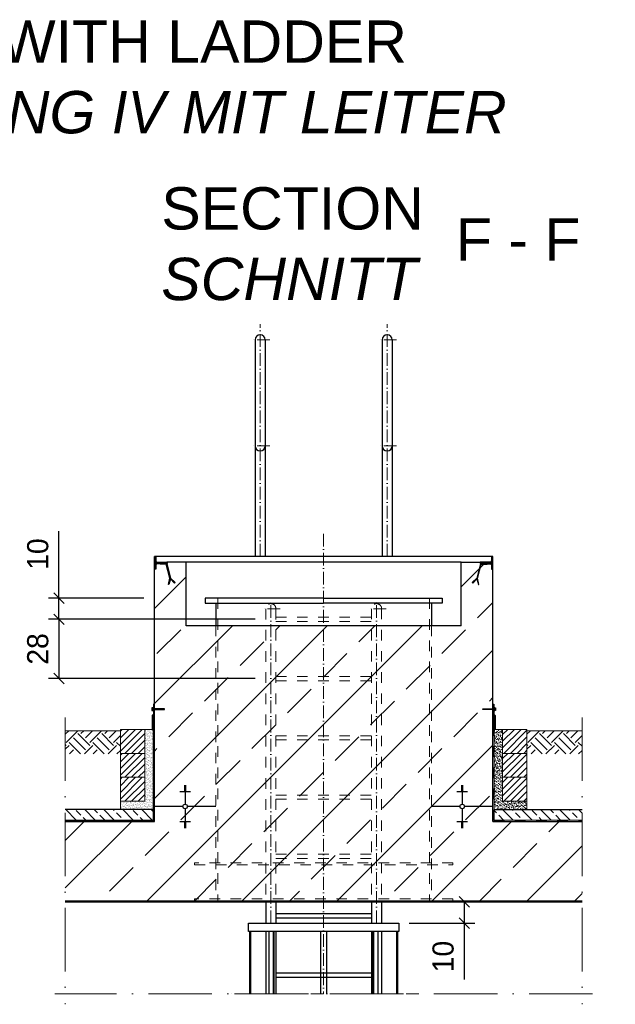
# Model space of a CAD drawing. Header units: millimetres. Extents: x -14064 to 10606674, y -83552 to 74051.
# Tile 395 of 656: x 25726 to 28543, y -26552 to -21900. Entities that reach past the tile are written whole.
import ezdxf

# ---------------------------------------------------------------- set-up
doc = ezdxf.new("R2010")
doc.units = ezdxf.units.MM
doc.linetypes.add('ACAD_ISO10W100', pattern=[18, 12, -3, 0, -3])
doc.linetypes.add('JIS_02_1.0', pattern=[2, 1, -1])
doc.layers.add('0_0_1_im Papierbereich gezeichnet', color=7, linetype='Continuous')
doc.layers.add('Bemaßung', color=7, linetype='Continuous', lineweight=9)
doc.layers.add('Beschriftung', color=7, linetype='Continuous', lineweight=9)
doc.styles.add('LBB3.5M1000', font='isocp.shx', dxfattribs={"height": 3.5})
doc.dimstyles.new('DIN', dxfattribs={"dimtxt": 2.5, "dimasz": 2.5, "dimexe": 1.25, "dimexo": 0.625, "dimtad": 1, "dimtih": 1, "dimdec": 4, "dimdsep": 46, "dimlunit": 6, "dimtxsty": 'Standard', "dimcen": 2.5, "dimadec": 0, "dimazin": 0, "dimtfac": 1, "dimtdec": 4, "dimtmove": 0, "dimatfit": 3, "dimfxl": 0, "dimtvp": 1, "dimtolj": 1, "dimtzin": 0, "dimarcsym": 0})
pattern_1 = [(135, (-84081.936, 22340.61), (-44.90128, -44.90128), []), (135, (-84081.936, 22385.514), (-44.90128, -44.90128), [31.75, -15.875])]
pattern_2 = [(45, (-83854.6077, 20418.383), (-2.24506403, 2.24506403), [])]
pattern_3 = [(37.5, (-98989.254, 12501.338), (-0.4000078, 12.2353309), [0, -9.652, 0, -10.795, 0, -10.31875]), (7.5, (-98989.254, 12501.338), (11.238082, 17.9206275), [0, -5.207, 0, -8.6995, 0, -3.33375]), (327.5, (-98997.065, 12501.338), (19.77480926, 0.0359296), [0, -3.175, 0, -11.43, 0, -14.9225]), (317.5, (-98997.065, 12501.338), (19.0889113, 5.573233), [0, -1.5875, 0, -7.493, 0, -8.5725])]
pattern_4 = [(45, (-68149.1534, 12376.5773), (-0.898025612, 0.898025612), [])]
pattern_5 = [(45, (-68149.153, 12170.114), (-15.715448, 15.715448), [])]
pattern_6 = [(45, (-68149.153, 12283.114), (-15.715448, 15.715448), [])]
pattern_7 = [(45, (-68149.153, 12396.114), (-15.715448, 15.715448), [])]

# ---------------------------------------------------------------- blocks, each defined once
blk = doc.blocks.new('_Oblique')
at = {"color": 0, "linetype": 'ByBlock', "lineweight": -2}
blk.add_line((-0.5, -0.5), (0.5, 0.5), dxfattribs=at)
blk = doc.blocks.new('*D101')
at = {"layer": 'Bemaßung', "color": 0, "lineweight": -2, "transparency": 16777216}
for p, q in [((25912.2, -24633.1), (25912.2, -24316.5)), ((26313.6, -24633.1), (25862.2, -24633.1)), ((25912.2, -24733.1), (25912.2, -24633.1)), ((26313.6, -24733.1), (25862.2, -24733.1)), ((25912.2, -24733.1), (25912.2, -24783.1))]:
    blk.add_line(p, q, dxfattribs=at)
at = {"layer": 'DEFPOINTS', "color": 0, "transparency": 16777216}
for p in [(25912.2, -24633.1), (26363.6, -24633.1), (26363.6, -24733.1)]:
    blk.add_point(p, dxfattribs=at)
at = {"layer": 'Bemaßung', "color": 0, "lineweight": -2, "transparency": 16777216, "xscale": 50, "yscale": 50, "zscale": 50}
for p, rotation in [((25912.2, -24633.1), 270), ((25912.2, -24733.1), 90)]:
    blk.add_blockref('_Oblique', p, dxfattribs=dict(at, rotation=rotation))
at = {"layer": 'Bemaßung', "color": 0, "transparency": 16777216, "insert": (25812.2, -24424.8), "char_height": 100, "attachment_point": 5, "rotation": 90}
blk.add_mtext('\\A1;10', dxfattribs=at)
blk = doc.blocks.new('*D102')
at = {"layer": 'Bemaßung', "color": 0, "lineweight": -2, "transparency": 16777216}
for p, q in [((26839.4, -24733.1), (25862.2, -24733.1)), ((25912.2, -24733.1), (25912.2, -25013.1)), ((26839.4, -25013.1), (25862.2, -25013.1))]:
    blk.add_line(p, q, dxfattribs=at)
at = {"layer": 'DEFPOINTS', "color": 0, "transparency": 16777216}
for p in [(26889.4, -24733.1), (25912.2, -25013.1), (26889.4, -25013.1)]:
    blk.add_point(p, dxfattribs=at)
at = {"layer": 'Bemaßung', "color": 0, "lineweight": -2, "transparency": 16777216, "xscale": 50, "yscale": 50, "zscale": 50}
for p, rotation in [((25912.2, -24733.1), 90), ((25912.2, -25013.1), 270)]:
    blk.add_blockref('_Oblique', p, dxfattribs=dict(at, rotation=rotation))
at = {"layer": 'Bemaßung', "color": 0, "transparency": 16777216, "insert": (25812.2, -24873.1), "char_height": 100, "attachment_point": 5, "rotation": 90}
blk.add_mtext('\\A1;28', dxfattribs=at)
blk = doc.blocks.new('*D103')
at = {"layer": 'Bemaßung', "color": 0, "lineweight": -2, "transparency": 16777216}
for p, q in [((27568.6, -26068.1), (27878.6, -26068.1)), ((27828.6, -26068.1), (27828.6, -26168.1)), ((27568.6, -26168.1), (27878.6, -26168.1)), ((27828.6, -26168.1), (27828.6, -26434.8))]:
    blk.add_line(p, q, dxfattribs=at)
at = {"layer": 'DEFPOINTS', "color": 0, "transparency": 16777216}
for p in [(27518.6, -26068.1), (27828.6, -26068.1), (27518.6, -26168.1)]:
    blk.add_point(p, dxfattribs=at)
at = {"layer": 'Bemaßung', "color": 0, "lineweight": -2, "transparency": 16777216, "xscale": 50, "yscale": 50, "zscale": 50}
for p, rotation in [((27828.6, -26068.1), 90), ((27828.6, -26168.1), 270)]:
    blk.add_blockref('_Oblique', p, dxfattribs=dict(at, rotation=rotation))
at = {"layer": 'Bemaßung', "color": 0, "transparency": 16777216, "insert": (27728.6, -26326.5), "char_height": 100, "attachment_point": 5, "rotation": 90}
blk.add_mtext('\\A1;10', dxfattribs=at)

msp = doc.modelspace()

# ---------------------------------------------------------------- hatches: boundary and pattern name
at = {"lineweight": 9}
h = msp.add_hatch(dxfattribs=at)
h.set_pattern_fill('ANSI33', color=256, scale=50)
h.set_pattern_definition([(45, (-84081.94, 20679.62), (-224.5064, 224.5064), []), (45, (-83857.43, 20679.62), (-224.5064, 224.5064), [158.75, -79.375])])
edge = h.paths.add_edge_path()
edge.add_arc((27905.55306, -24465.13269), 2, 90, 180)
edge.add_line((27903.55306, -24465.13269), (27903.55306, -24468.13269))
edge.add_arc((27905.55306, -24468.13269), 2, 180, 270)
edge.add_line((27905.55306, -24470.13269), (27949.55306, -24470.13269))
edge.add_arc((27949.55306, -24477.13269), 7, 0, 90, ccw=False)
edge.add_line((27956.55306, -24477.13269), (27956.55306, -24493.13269))
edge.add_arc((27960.05306, -24493.13269), 3.5, 180, 270)
edge.add_line((27960.05306, -24496.63269), (27963.55306, -24496.63269))
edge.add_line((27963.55306, -24496.63269), (27963.55306, -25687.62166))
edge.add_line((27963.55306, -25687.62166), (28385.21238, -25687.62166))
edge.add_line((28385.21238, -25687.62166), (28385.21238, -26063.13157))
edge.add_line((28385.21238, -26063.13157), (25941.89374, -26063.13157))
edge.add_line((25941.89374, -26063.13157), (25941.89374, -25687.62166))
edge.add_line((25941.89374, -25687.62166), (26363.55306, -25687.62166))
edge.add_line((26363.55306, -25687.62166), (26363.55306, -24463.13269))
edge.add_line((26363.55306, -24463.13269), (26513.55306, -24463.13269))
edge.add_line((26513.55306, -24463.13269), (26513.55306, -24763.13269))
edge.add_line((26513.55306, -24763.13269), (27813.55306, -24763.13269))
edge.add_line((27813.55306, -24763.13269), (27813.55306, -24463.13269))
edge.add_line((27813.55306, -24463.13269), (27905.55306, -24463.13269))
at = {"lineweight": 5}
h = msp.add_hatch(dxfattribs=at)
h.set_pattern_fill('ANSI31', color=256)
h.set_pattern_definition(pattern_2)
edge = h.paths.add_edge_path()
edge.add_arc((26377.55306, -24477.13269), 7, 90, 180)
edge.add_line((26370.55306, -24477.13269), (26370.55306, -24493.13269))
edge.add_arc((26367.05306, -24493.13269), 3.5, -90, 0, ccw=False)
edge.add_line((26367.05306, -24496.63269), (26363.55306, -24496.63269))
edge.add_line((26363.55306, -24496.63269), (26363.55306, -24436.63269))
edge.add_line((26363.55306, -24436.63269), (26367.05306, -24436.63269))
edge.add_arc((26367.05306, -24440.13269), 3.5, 0, 90, ccw=False)
edge.add_line((26370.55306, -24440.13269), (26370.55306, -24456.13269))
edge.add_arc((26377.55306, -24456.13269), 7, 180, 270)
edge.add_line((26377.55306, -24463.13269), (26421.55306, -24463.13269))
edge.add_arc((26421.55306, -24465.13269), 2, 0, 90, ccw=False)
edge.add_line((26423.55306, -24465.13269), (26423.55306, -24468.13269))
edge.add_arc((26421.55306, -24468.13269), 2, -90, 0, ccw=False)
edge.add_line((26421.55306, -24470.13269), (26377.55306, -24470.13269))
h = msp.add_hatch(color=256)
h.dxf.hatch_style = 1
h.paths.add_polyline_path([(26436.96649, -24539.24749), (26419.25108, -24473.13269), (26390.40207, -24473.13269), (26390.40207, -24470.13269), (26421.55306, -24470.13269), (26439.86426, -24538.47104), (26460.79326, -24559.40004), (26458.67194, -24561.52136), (26439.29586, -24542.14527), (26432.20372, -24568.6135), (26429.30594, -24567.83704)])
h = msp.add_hatch(color=256)
h.dxf.hatch_style = 1
h.paths.add_polyline_path([(27890.13963, -24539.24749), (27907.85504, -24473.13269), (27936.70405, -24473.13269), (27936.70405, -24470.13269), (27905.55306, -24470.13269), (27887.24185, -24538.47104), (27866.31285, -24559.40004), (27868.43417, -24561.52136), (27887.81026, -24542.14527), (27894.9024, -24568.6135), (27897.80017, -24567.83704)])
h = msp.add_hatch(dxfattribs=at)
h.set_pattern_fill('ANSI31', color=256)
h.set_pattern_definition(pattern_2)
edge = h.paths.add_edge_path()
edge.add_arc((27949.55306, -24477.13269), 7, 360, 450, ccw=False)
edge.add_line((27956.55306, -24477.13269), (27956.55306, -24493.13269))
edge.add_arc((27960.05306, -24493.13269), 3.5, 540, 630)
edge.add_line((27960.05306, -24496.63269), (27963.55306, -24496.63269))
edge.add_line((27963.55306, -24496.63269), (27963.55306, -24436.63269))
edge.add_line((27963.55306, -24436.63269), (27960.05306, -24436.63269))
edge.add_arc((27960.05306, -24440.13269), 3.5, 450, 540)
edge.add_line((27956.55306, -24440.13269), (27956.55306, -24456.13269))
edge.add_arc((27949.55306, -24456.13269), 7, 270, 360, ccw=False)
edge.add_line((27949.55306, -24463.13269), (27905.55306, -24463.13269))
edge.add_arc((27905.55306, -24465.13269), 2, 450, 540)
edge.add_line((27903.55306, -24465.13269), (27903.55306, -24468.13269))
edge.add_arc((27905.55306, -24468.13269), 2, 540, 630)
edge.add_line((27905.55306, -24470.13269), (27949.55306, -24470.13269))
h = msp.add_hatch(color=256)
h.dxf.hatch_style = 1
h.paths.add_polyline_path([(26363.55306, -25133.2004), (26358.54566, -25133.2004), (26358.54566, -25155.59469), (26363.54975, -25155.59469)])
h.paths.add_polyline_path([(26363.54975, -25155.59469), (26358.54566, -25155.59469), (26358.54566, -25158.73505), (26363.54928, -25158.73505)])
h.paths.add_polyline_path([(26363.54928, -25158.73505), (26358.54566, -25158.73505), (26358.54566, -25166.5791), (26358.54566, -25181.12934), (26352.55306, -25187.12194), (26352.55306, -25253.55279), (26357.55306, -25253.55279), (26357.55306, -25189.19301), (26363.54566, -25183.2004)])
h = msp.add_hatch(dxfattribs=at)
h.set_pattern_fill('ANSI31', color=256, scale=0.4, style=0)
h.set_pattern_definition(pattern_4)
h.paths.add_polyline_path([(26358.54566, -25158.73505), (26411.05334, -25158.73505), (26411.05334, -25155.59469), (26358.54566, -25155.59469)])
h = msp.add_hatch(dxfattribs=at)
h.set_pattern_fill('ANSI31', color=256, scale=0.4, style=0)
h.set_pattern_definition(pattern_4)
h.paths.add_polyline_path([(27968.56045, -25158.73505), (27916.05278, -25158.73505), (27916.05278, -25155.59469), (27968.56045, -25155.59469)])
h = msp.add_hatch(color=256)
h.dxf.hatch_style = 1
h.paths.add_polyline_path([(27963.55306, -25133.2004), (27968.56045, -25133.2004), (27968.56045, -25155.59469), (27963.55637, -25155.59469)])
h.paths.add_polyline_path([(27963.55637, -25155.59469), (27968.56045, -25155.59469), (27968.56045, -25158.73505), (27963.55683, -25158.73505)])
h.paths.add_polyline_path([(27963.55683, -25158.73505), (27968.56045, -25158.73505), (27968.56045, -25166.5791), (27968.56045, -25181.12934), (27974.55306, -25187.12194), (27974.55306, -25253.55279), (27969.55306, -25253.55279), (27969.55306, -25189.19301), (27963.56045, -25183.2004)])
h = msp.add_hatch()
h.set_pattern_fill('EARTH', color=256, scale=12.5, angle=45, style=0)
h.set_pattern_definition([(45, (2821.61, 12290.294), (7e-15, 112.2532), [79.375, -79.375]), (45, (2800.56, 12311.34), (7e-15, 112.2532), [79.375, -79.375]), (45, (2779.51, 12332.39), (7e-15, 112.2532), [79.375, -79.375]), (135, (2779.51, 12346.42), (-112.2532, 7e-15), [79.375, -79.375]), (135, (2800.56, 12367.47), (-112.2532, 7e-15), [79.375, -79.375]), (135, (2821.61, 12388.516), (-112.2532, 7e-15), [79.375, -79.375])])
h.paths.add_polyline_path([(26202.4738, -25368.57136), (26202.4738, -25341.77342), (26202.4738, -25259.48357), (25941.81448, -25259.48357), (25941.81448, -25368.57136)])
h = msp.add_hatch(dxfattribs=at)
h.set_pattern_fill('ANSI31', color=256, scale=7, style=0)
h.set_pattern_definition(pattern_7)
h.paths.add_polyline_path([(26317.55306, -25253.55279), (26202.55306, -25253.55279), (26202.55306, -25366.55279), (26317.55306, -25366.55279)])
h = msp.add_hatch(dxfattribs=at)
h.set_pattern_fill('ANSI31', color=256, scale=7, style=0)
h.set_pattern_definition(pattern_7)
h.paths.add_polyline_path([(28009.55306, -25253.55279), (28124.55306, -25253.55279), (28124.55306, -25366.55279), (28009.55306, -25366.55279)])
h = msp.add_hatch()
h.set_pattern_fill('EARTH', color=256, scale=12.5, angle=45, style=0)
h.set_pattern_definition([(45, (5004.27, 12290.294), (7e-15, 112.2532), [79.375, -79.375]), (45, (4983.22, 12311.34), (7e-15, 112.2532), [79.375, -79.375]), (45, (4962.17, 12332.39), (7e-15, 112.2532), [79.375, -79.375]), (135, (4962.17, 12346.42), (-112.2532, 7e-15), [79.375, -79.375]), (135, (4983.22, 12367.47), (-112.2532, 7e-15), [79.375, -79.375]), (135, (5004.27, 12388.516), (-112.2532, 7e-15), [79.375, -79.375])])
h.paths.add_polyline_path([(28385.13313, -25368.57136), (28385.13313, -25341.77342), (28385.13313, -25259.48357), (28124.4738, -25259.48357), (28124.4738, -25368.57136)])
h = msp.add_hatch(dxfattribs=at)
h.set_pattern_fill('ANSI31', color=256, scale=7, style=0)
h.set_pattern_definition(pattern_6)
h.paths.add_polyline_path([(26317.55306, -25366.55279), (26202.55306, -25366.55279), (26202.55306, -25479.55279), (26317.55306, -25479.55279)])
h = msp.add_hatch(dxfattribs=at)
h.set_pattern_fill('ANSI31', color=256, scale=7, style=0)
h.set_pattern_definition(pattern_6)
h.paths.add_polyline_path([(28009.55306, -25366.55279), (28124.55306, -25366.55279), (28124.55306, -25479.55279), (28009.55306, -25479.55279)])
h = msp.add_hatch(dxfattribs=at)
h.set_pattern_fill('ANSI31', color=256, scale=7, style=0)
h.set_pattern_definition(pattern_5)
h.paths.add_polyline_path([(26317.55306, -25479.55279), (26202.55306, -25479.55279), (26202.55306, -25592.55279), (26317.55306, -25592.55279)])
h = msp.add_hatch(dxfattribs=at)
h.set_pattern_fill('ANSI31', color=256, scale=7, style=0)
h.set_pattern_definition(pattern_5)
h.paths.add_polyline_path([(28009.55306, -25479.55279), (28124.55306, -25479.55279), (28124.55306, -25592.55279), (28009.55306, -25592.55279)])
at = {"lineweight": 9}
h = msp.add_hatch(dxfattribs=at)
h.set_pattern_fill('ANSI33', color=256, scale=10, angle=90)
h.set_pattern_definition(pattern_1)
h.paths.add_polyline_path([(25941.89374, -25631.69769), (26357.6261, -25631.69769), (26357.63356, -25681.70216), (25941.89374, -25681.70216)])
h = msp.add_hatch(dxfattribs=at)
h.set_pattern_fill('ANSI33', color=256, scale=10, angle=90)
h.set_pattern_definition(pattern_1)
h.paths.add_polyline_path([(28385.21238, -25631.69769), (27969.48002, -25631.69769), (27969.47255, -25681.70216), (28385.21238, -25681.70216)])
at = {"layer": 'Bemaßung', "lineweight": 5}
h = msp.add_hatch(dxfattribs=at)
h.set_pattern_fill('AR-SAND', color=256, scale=0.25)
h.set_pattern_definition(pattern_3)
h.paths.add_polyline_path([(26357.55306, -25253.55279), (26352.55306, -25253.55279), (26317.55306, -25253.55279), (26317.55306, -25366.55279), (26317.55306, -25479.55279), (26317.55306, -25592.55279), (26202.55306, -25592.55279), (26202.5693, -25631.69769), (26357.5693, -25631.69734)])
h = msp.add_hatch(dxfattribs=at)
h.set_pattern_fill('AR-SAND', color=256, scale=0.25)
h.set_pattern_definition(pattern_3)
h.paths.add_polyline_path([(27969.55219, -25253.55209), (27974.55219, -25253.55209), (27974.55094, -25253.55247), (28009.55094, -25253.55247), (28009.55306, -25366.55279), (28009.55306, -25479.55279), (28009.55306, -25592.55279), (28124.55306, -25592.55279), (28124.53681, -25631.69769), (27969.53681, -25631.69734)])

# ---------------------------------------------------------------- linework, layer by layer
at = {"linetype": 'ACAD_ISO10W100', "lineweight": 18, "ltscale": 5}
for p, q in [((26863.55306, -24436.63269), (26863.55306, -23338.98168)), ((27463.55306, -24436.63269), (27463.55306, -23338.98168)), ((26908.47842, -23413.28268), (26818.6277, -23413.28268)), ((27508.47842, -23413.28268), (27418.6277, -23413.28268)), ((26908.47842, -23913.28268), (26818.6277, -23913.28268)), ((27508.47842, -23913.28268), (27418.6277, -23913.28268)), ((27163.55306, -24328.63159), (27163.55306, -26502.06449)), ((26913.55306, -26168.13168), (26913.55306, -24642.35012)), ((27413.55306, -26168.13168), (27413.55306, -24642.35012)), ((26958.47842, -24683.28268), (26868.6277, -24683.28268)), ((27458.47842, -24683.13168), (27368.6277, -24683.13168)), ((27613.55306, -26502.06449), (26713.55306, -26502.06449))]:
    msp.add_line(p, q, dxfattribs=at)
for p, q in [((26839.40306, -23413.13168), (26839.40306, -24436.63269)), ((26887.70306, -23413.13168), (26887.70306, -24436.63269)), ((27439.40306, -23413.13168), (27439.40306, -24436.63269)), ((27487.70306, -23413.13168), (27487.70306, -24436.63269)), ((27963.55306, -24436.63269), (26363.55306, -24436.63269)), ((26513.55306, -24463.13269), (26421.55306, -24463.13269)), ((27813.55306, -24463.13269), (26513.55306, -24463.13269)), ((26513.55306, -24763.13269), (26513.55306, -24463.13269)), ((27813.55306, -24763.13269), (27813.55306, -24463.13269)), ((27813.55306, -24463.13269), (27905.55306, -24463.13269)), ((26363.55306, -25687.62166), (26363.55306, -24496.63269)), ((27963.55306, -25687.62166), (27963.55306, -24496.63269)), ((26653.55306, -24656.13168), (26653.55306, -24763.13269)), ((27673.55306, -24656.13168), (27673.55306, -24763.13269)), ((27813.55306, -24763.13269), (26513.55306, -24763.13269)), ((26503.55306, -25517.70112), (26513.55306, -25517.70112)), ((26503.55306, -25521.22102), (26513.55306, -25521.22102)), ((26503.55306, -25524.74093), (26513.55306, -25524.74093)), ((26503.55306, -25528.26083), (26513.55306, -25528.26083)), ((26503.55306, -25531.78074), (26513.55306, -25531.78074)), ((26503.55306, -25535.30064), (26513.55306, -25535.30064)), ((26503.55306, -25538.82055), (26513.55306, -25538.82055)), ((26508.55306, -25517.3544), (26508.55306, -25607.00187)), ((27813.55306, -25517.70112), (27823.55306, -25517.70112)), ((27813.55306, -25521.22102), (27823.55306, -25521.22102)), ((27813.55306, -25524.74093), (27823.55306, -25524.74093)), ((27813.55306, -25528.26083), (27823.55306, -25528.26083)), ((27813.55306, -25531.78074), (27823.55306, -25531.78074)), ((27813.55306, -25535.30064), (27823.55306, -25535.30064)), ((27813.55306, -25538.82055), (27823.55306, -25538.82055)), ((27818.55306, -25517.3544), (27818.55306, -25607.00187)), ((26483.55306, -25545.86036), (26533.55306, -25545.86036)), ((26503.55306, -25542.34045), (26513.55306, -25542.34045)), ((27793.55306, -25545.86036), (27843.55306, -25545.86036)), ((27813.55306, -25542.34045), (27823.55306, -25542.34045)), ((26357.6261, -25631.69769), (25941.89374, -25631.69769)), ((26498.20053, -25617.3544), (26363.55306, -25617.3544)), ((26508.55306, -25627.70693), (26508.55306, -25717.3544)), ((26653.55306, -25617.3544), (26518.90559, -25617.3544)), ((27808.20053, -25617.3544), (27673.55306, -25617.3544)), ((27818.55306, -25627.70693), (27818.55306, -25717.3544)), ((27963.55306, -25617.3544), (27828.90559, -25617.3544)), ((27969.48002, -25631.69769), (28385.21238, -25631.69769)), ((25941.89374, -25687.62166), (26363.55306, -25687.62166)), ((26363.55306, -25687.62166), (25941.89374, -25687.62166)), ((26483.55306, -25688.84844), (26533.55306, -25688.84844)), ((26503.55306, -25692.36834), (26513.55306, -25692.36834)), ((26503.55306, -25695.88825), (26513.55306, -25695.88825)), ((26503.55306, -25699.40815), (26513.55306, -25699.40815)), ((26503.55306, -25702.92806), (26513.55306, -25702.92806)), ((26503.55306, -25706.44796), (26513.55306, -25706.44796)), ((26503.55306, -25709.96787), (26513.55306, -25709.96787)), ((26503.55306, -25713.48777), (26513.55306, -25713.48777)), ((26503.55306, -25717.00768), (26513.55306, -25717.00768)), ((27793.55306, -25688.84844), (27843.55306, -25688.84844)), ((27813.55306, -25692.36834), (27823.55306, -25692.36834)), ((27813.55306, -25695.88825), (27823.55306, -25695.88825)), ((27813.55306, -25699.40815), (27823.55306, -25699.40815)), ((27813.55306, -25702.92806), (27823.55306, -25702.92806)), ((27813.55306, -25706.44796), (27823.55306, -25706.44796)), ((27813.55306, -25709.96787), (27823.55306, -25709.96787)), ((27813.55306, -25713.48777), (27823.55306, -25713.48777)), ((27813.55306, -25717.00768), (27823.55306, -25717.00768)), ((27963.55306, -25687.62166), (28385.21238, -25687.62166)), ((25941.89374, -26063.13157), (28385.21238, -26063.13157)), ((25941.89374, -26068.13168), (28385.21238, -26068.13168)), ((26889.40306, -26063.13168), (26889.40306, -26168.13168)), ((26937.70306, -26063.13168), (26937.70306, -26168.13168)), ((27389.40306, -26063.13179), (27389.40306, -26168.13179)), ((27437.70306, -26063.13179), (27437.70306, -26168.13179)), ((26937.70306, -26123.13168), (27389.40306, -26123.13168)), ((26937.70306, -26143.13168), (27389.40306, -26143.13168)), ((26889.40306, -26208.13168), (26889.40306, -26502.06449)), ((26905.45908, -26502.06449), (26905.45908, -26208.13168)), ((26926.67229, -26502.06449), (26926.67229, -26208.13168)), ((26930.20782, -26502.06449), (26930.20782, -26208.13168)), ((26937.70306, -26208.13168), (26937.70306, -26502.06449)), ((27389.40306, -26208.13168), (27389.40306, -26502.06449)), ((27396.8983, -26502.06449), (27396.8983, -26208.13168)), ((27400.43383, -26502.06449), (27400.43383, -26208.13168)), ((27421.64703, -26502.06449), (27421.64703, -26208.13168)), ((27437.70306, -26208.13168), (27437.70306, -26502.06449)), ((26937.70306, -26403.13168), (27389.40306, -26403.13168)), ((26937.70306, -26423.13168), (27389.40306, -26423.13168))]:
    msp.add_line(p, q)
at = {"linetype": 'JIS_02_1.0', "lineweight": 18, "ltscale": 50}
for p, q in [((26663.55306, -24633.13168), (26663.55306, -26068.13168)), ((27663.55306, -24633.13168), (27663.55306, -26068.13168)), ((26889.40306, -24683.28268), (26889.40306, -26063.13157)), ((26937.70306, -24683.28268), (26937.70306, -26063.13157)), ((27389.40306, -24683.13168), (27389.40306, -26063.13157)), ((27437.70306, -24683.13168), (27437.70306, -26063.13157)), ((26937.70306, -24723.13168), (27389.40306, -24723.13168)), ((26937.70306, -24743.13168), (27389.40306, -24743.13168)), ((26653.55306, -24763.13269), (26653.55306, -26063.13157)), ((27673.55306, -24763.13269), (27673.55306, -26063.13157)), ((26937.70306, -25003.13168), (27389.40306, -25003.13168)), ((26937.70306, -25023.13168), (27389.40306, -25023.13168)), ((26937.70306, -25283.13168), (27389.40306, -25283.13168)), ((26937.70306, -25303.13168), (27389.40306, -25303.13168)), ((26937.70306, -25563.13168), (27389.40306, -25563.13168)), ((26937.70306, -25583.13168), (27389.40306, -25583.13168)), ((26937.70306, -25843.13168), (27389.40306, -25843.13168)), ((26937.70306, -25863.13168), (27389.40306, -25863.13168))]:
    msp.add_line(p, q, dxfattribs=at)
at = {"linetype": 'ACAD_ISO10W100', "lineweight": 18, "ltscale": 25}
for p, q in [((25941.89374, -25196.64276), (25941.89374, -26552.06449)), ((28385.21238, -25196.64276), (28385.21238, -26552.06449)), ((28435.21238, -26502.06449), (25891.89374, -26502.06449))]:
    msp.add_line(p, q, dxfattribs=at)
at = {"lineweight": 9}
for p, q in [((26357.63356, -25681.70216), (26357.55306, -25189.19301)), ((27969.47255, -25681.70216), (27969.55306, -25189.19301)), ((26357.63356, -25681.70216), (25941.89374, -25681.70216)), ((27969.47255, -25681.70216), (28385.21238, -25681.70216))]:
    msp.add_line(p, q, dxfattribs=at)
at = {"linetype": 'JIS_02_1.0', "lineweight": 25, "ltscale": 50}
for p, q in [((26359.02913, -25683.09773), (26359.02913, -25187.71693)), ((27968.07698, -25683.09773), (27968.07698, -25187.71693)), ((26359.02913, -25683.09773), (25941.89374, -25683.09773)), ((27968.07698, -25683.09773), (28385.21238, -25683.09773))]:
    msp.add_line(p, q, dxfattribs=at)
at = {"linetype": 'ACAD_ISO10W100', "lineweight": 13, "ltscale": 25}
for p, q in [((25941.81448, -25259.48357), (26202.4738, -25259.48357)), ((26317.55306, -25253.55279), (26357.56962, -25253.54682)), ((28009.55306, -25253.55279), (27969.53649, -25253.55204)), ((28124.4738, -25259.48357), (28385.13313, -25259.48357)), ((26202.55306, -25592.55279), (26202.55306, -25631.69769)), ((28124.55306, -25592.55279), (28124.55306, -25631.69769))]:
    msp.add_line(p, q, dxfattribs=at)
for points in [[(26377.55306, -24470.13269, 0.4142135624), (26370.55306, -24477.13269), (26370.55306, -24493.13269, -0.4142135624), (26367.05306, -24496.63269), (26363.55306, -24496.63269), (26363.55306, -24436.63269), (26367.05306, -24436.63269, -0.4142135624), (26370.55306, -24440.13269), (26370.55306, -24456.13269, 0.4142135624), (26377.55306, -24463.13269), (26421.55306, -24463.13269, -0.4142135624), (26423.55306, -24465.13269), (26423.55306, -24468.13269, -0.4142135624), (26421.55306, -24470.13269)], [(27949.55306, -24470.13269, -0.4142135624), (27956.55306, -24477.13269), (27956.55306, -24493.13269, 0.4142135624), (27960.05306, -24496.63269), (27963.55306, -24496.63269), (27963.55306, -24436.63269), (27960.05306, -24436.63269, 0.4142135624), (27956.55306, -24440.13269), (27956.55306, -24456.13269, -0.4142135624), (27949.55306, -24463.13269), (27905.55306, -24463.13269, 0.4142135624), (27903.55306, -24465.13269), (27903.55306, -24468.13269, 0.4142135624), (27905.55306, -24470.13269)]]:
    msp.add_lwpolyline(points, format="xyb", close=True)
for points in [[(26436.96649, -24539.24749), (26419.25108, -24473.13269), (26390.40207, -24473.13269), (26390.40207, -24470.13269), (26421.55306, -24470.13269), (26439.86426, -24538.47104), (26460.79326, -24559.40004), (26458.67194, -24561.52136), (26439.29586, -24542.14527), (26432.20372, -24568.6135), (26429.30594, -24567.83704)], [(27890.13963, -24539.24749), (27907.85504, -24473.13269), (27936.70405, -24473.13269), (27936.70405, -24470.13269), (27905.55306, -24470.13269), (27887.24185, -24538.47104), (27866.31285, -24559.40004), (27868.43417, -24561.52136), (27887.81026, -24542.14527), (27894.9024, -24568.6135), (27897.80017, -24567.83704)], [(26808.55306, -26168.13168), (27518.55306, -26168.13168), (27518.55306, -26208.13168), (26808.55306, -26208.13168)]]:
    msp.add_lwpolyline(points, close=True)
for points in [[(27163.55306, -24633.13168), (26603.55306, -24633.13168), (26603.55306, -24656.13168), (27163.55306, -24656.13168)], [(27163.55306, -24633.13168), (27723.55306, -24633.13168), (27723.55306, -24656.13168), (27163.55306, -24656.13168)], [(26357.55306, -25253.55274), (26357.55306, -25189.19301), (26363.54566, -25183.2004), (26363.55306, -25133.2004), (26358.54566, -25133.2004), (26358.54566, -25181.12934), (26352.55306, -25187.12194), (26352.55306, -25253.55279), (26357.55306, -25253.55279)], [(27969.55306, -25253.55274), (27969.55306, -25189.19301), (27963.56045, -25183.2004), (27963.55306, -25133.2004), (27968.56045, -25133.2004), (27968.56045, -25181.12934), (27974.55306, -25187.12194), (27974.55306, -25253.55279), (27969.55306, -25253.55279)], [(26818.55306, -26502.06449), (26818.55306, -26208.13168), (26813.55306, -26208.13168), (26813.55306, -26502.06449)], [(27178.55306, -26502.06449), (27178.55306, -26208.13168), (27148.55306, -26208.13168), (27148.55306, -26502.06449)], [(27513.55306, -26502.06449), (27513.55306, -26208.13168), (27508.55306, -26208.13168), (27508.55306, -26502.06449)]]:
    msp.add_lwpolyline(points)
at = {"lineweight": 9}
for points in [[(26317.55306, -25253.55279), (26202.55306, -25253.55279), (26202.55306, -25366.55279), (26317.55306, -25366.55279), (26317.55306, -25253.55279)], [(28009.55306, -25253.55279), (28124.55306, -25253.55279), (28124.55306, -25366.55279), (28009.55306, -25366.55279), (28009.55306, -25253.55279)], [(26317.55306, -25366.55279), (26202.55306, -25366.55279), (26202.55306, -25479.55279), (26317.55306, -25479.55279), (26317.55306, -25366.55279)], [(28009.55306, -25366.55279), (28124.55306, -25366.55279), (28124.55306, -25479.55279), (28009.55306, -25479.55279), (28009.55306, -25366.55279)], [(26317.55306, -25479.55279), (26202.55306, -25479.55279), (26202.55306, -25592.55279), (26317.55306, -25592.55279), (26317.55306, -25479.55279)], [(28009.55306, -25479.55279), (28124.55306, -25479.55279), (28124.55306, -25592.55279), (28009.55306, -25592.55279), (28009.55306, -25479.55279)]]:
    msp.add_lwpolyline(points, dxfattribs=at)
at = {"linetype": 'JIS_02_1.0', "lineweight": 18, "ltscale": 50}
for points in [[(26553.55308, -25893.13152), (27773.55303, -25893.13152), (27773.55303, -25883.13168), (26553.55308, -25883.13168)], [(26553.55303, -26063.13168), (27773.55303, -26063.13168), (27773.55303, -26053.13168), (26553.55303, -26053.13168)]]:
    msp.add_lwpolyline(points, close=True, dxfattribs=at)
for centre in [(26508.55306, -25617.3544), (27818.55306, -25617.3544)]:
    msp.add_circle(centre, 10.35253)
for centre, start, end in [((26863.55306, -23413.13168), 0, 180), ((27463.55306, -23413.13168), 0, 180), ((26863.55306, -23913.13168), 180, 0), ((27463.55306, -23913.13168), 180, 0)]:
    msp.add_arc(centre, 24.15, start, end)
for centre in [(26913.55306, -24683.13168), (27413.55306, -24683.13168)]:
    msp.add_arc(centre, 24.15, 0, 180, dxfattribs=at)
at = {"layer": '0_0_1_im Papierbereich gezeichnet'}
for points in [[(26350.53527, -25163.54924), (26357.46318, -25163.54924), (26357.46318, -25150.7805), (26350.53527, -25150.7805)], [(26357.46318, -25166.5791), (26358.54566, -25166.5791), (26358.54566, -25147.75064), (26357.46318, -25147.75064)], [(26358.54566, -25158.73505), (26411.05334, -25158.73505), (26411.05334, -25155.59469), (26358.54566, -25155.59469)], [(27968.56045, -25158.73505), (27916.05278, -25158.73505), (27916.05278, -25155.59469), (27968.56045, -25155.59469)], [(27969.64294, -25166.5791), (27968.56045, -25166.5791), (27968.56045, -25147.75064), (27969.64294, -25147.75064)], [(27976.57085, -25163.54924), (27969.64294, -25163.54924), (27969.64294, -25150.7805), (27976.57085, -25150.7805)]]:
    msp.add_lwpolyline(points, close=True, dxfattribs=at)

# ---------------------------------------------------------------- texts
at = {"layer": 'Beschriftung', "char_height": 200, "attachment_point": 1, "style": 'LBB3.5M1000'}
for s, insert, width in [('\\pi599.15;{\\fArial|b0|i0|c0|p34;MANHOLE \\fCastellar|b0|i0|c0|p18;IV\\fArial|b0|i0|c0|p34; WITH LADDER\\P\\pi46.721;\\fArial|b0|i1|c0|p34;MONTAGEÖFFNUNG \\fCastellar|b0|i1|c0|p18;IV\\fArial|b0|i1|c0|p34; MIT LEITER}', (23244.16665, -21903.4877), 4967.5358744), ('{\\fArial|b0|i0|c0|p34;SECTION\\P\\fArial|b0|i1|c0|p34;SCHNITT}', (26395.78731, -22691.39497), 1238.3896454), ('{\\fArial|b0|i0|c0|p34;F - F}', (27788.32463, -22838.98574), 665.3434054)]:
    msp.add_mtext(s, dxfattribs=dict(at, insert=insert, width=width))

# ---------------------------------------------------------------- dimensions: what is measured, and where the dimension line sits
at = {"layer": 'Bemaßung'}
for base, p1, p2, picture, middle in [((25912.22218, -24633.13168), (26363.55306, -24733.13168), (26363.55306, -24633.13168), '*D101', (25912.22218, -24424.79835)), ((27828.62913, -26068.13168), (27518.55306, -26168.13168), (27518.55306, -26068.13168), '*D103', (27828.62913, -26326.46501))]:
    dim = msp.add_linear_dim(base=base, p1=p1, p2=p2, angle=90, text='10', dimstyle='DIN', override={"dimscale": 100, "dimtxt": 1, "dimasz": 0.5, "dimexe": 0.5, "dimexo": 0.5, "dimgap": 0.5, "dimtih": 0, "dimdec": 2, "dimblk1": 'Oblique', "dimblk2": 'Oblique', "dimsah": 1}, dxfattribs=at)
    dim.commit()
    dim.dimension.update_dxf_attribs({"geometry": picture, "text_midpoint": middle, "dimtype": 160})
dim = msp.add_linear_dim(base=(25912.22218, -25013.13168), p1=(26889.40306, -24733.13168), p2=(26889.40306, -25013.13168), angle=90, text='28', dimstyle='DIN', override={"dimscale": 100, "dimtxt": 1, "dimasz": 0.5, "dimexe": 0.5, "dimexo": 0.5, "dimgap": 0.5, "dimtih": 0, "dimdec": 2, "dimblk1": 'Oblique', "dimblk2": 'Oblique', "dimsah": 1, "dimtmove": 2}, dxfattribs=at)
dim.commit()
dim.dimension.update_dxf_attribs({"geometry": '*D102', "text_midpoint": (25812.22218, -24873.13168)})

doc.saveas('drawing.dxf')
